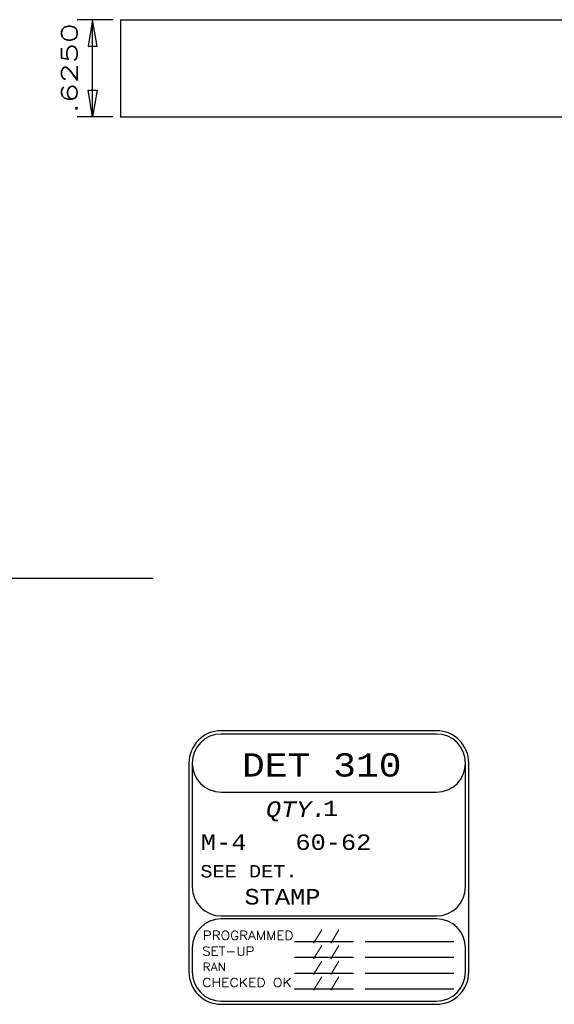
# Model space of a CAD drawing. Header units: inches. Extents: x 3 to 351, y 4 to 271.
# Tile 361 of 530: x 217.73 to 221.18, y 64.44 to 70.79. Entities that reach past the tile are written whole.
import ezdxf
from ezdxf.enums import TextEntityAlignment as Align

# ---------------------------------------------------------------- set-up
doc = ezdxf.new("R2010")
doc.units = ezdxf.units.IN
doc.header["$LTSCALE"] = 0.5
doc.header["$MEASUREMENT"] = 0
doc.layers.add('MFB', color=7, linetype='Continuous')
doc.layers.add('PLOTVIEW1', color=7, linetype='Continuous')
doc.styles.add('VERO0-Simplex', font='simplex_.ttf')
doc.styles.add('VERO10-Courier New', font='couri.ttf')
doc.styles.add('VERO2-Courier New', font='cour.ttf')
doc.styles.add('VERO3-RomanS', font='romans__.ttf')

# ---------------------------------------------------------------- blocks, each defined once
blk = doc.blocks.new('ArrowheadClosed')
at = {"color": 0}
for p, q in [((0, 0), (-1, 0.176)), ((-1, 0.176), (-1, -0.176)), ((-1, -0.176), (0, 0))]:
    blk.add_line(p, q, dxfattribs=at)

msp = doc.modelspace()

# ---------------------------------------------------------------- linework, layer by layer
at = {"layer": 'MFB', "color": 56, "linetype": 'Continuous'}
for p, q in [((218.3328, 70.7855), (218.1027, 70.7855)), ((218.2027, 70.1605), (218.2027, 70.7855)), ((218.3328, 70.1605), (218.1027, 70.1605)), ((214.7917, 67.1874), (218.5917, 67.1874))]:
    msp.add_line(p, q, dxfattribs=at)
at = {"layer": 'MFB', "color": 4, "linetype": 'Continuous'}
for p, q in [((218.3828, 70.7855), (228.8828, 70.7855)), ((218.3828, 70.7855), (218.3828, 70.1605)), ((218.3828, 70.1605), (228.8828, 70.1605))]:
    msp.add_line(p, q, dxfattribs=at)
at = {"layer": 'PLOTVIEW1', "color": 7, "linetype": 'Continuous'}
for p, q in [((220.4192, 66.2052), (219.0317, 66.2052)), ((220.4192, 66.1842), (219.0317, 66.1842)), ((218.8232, 65.9967), (218.8232, 64.6515)), ((218.8442, 65.9967), (218.8442, 65.1998)), ((220.6067, 65.1998), (220.6067, 65.9967)), ((220.6277, 64.6515), (220.6277, 65.9967)), ((219.0317, 65.8092), (220.4192, 65.8092)), ((219.0317, 65.0123), (220.4192, 65.0123)), ((220.4192, 64.9936), (219.0317, 64.9936)), ((219.5033, 64.847), (219.8845, 64.847)), ((219.9602, 64.847), (220.5311, 64.847)), ((218.8442, 64.8061), (218.8442, 64.6515)), ((220.6067, 64.6515), (220.6067, 64.8061)), ((219.5033, 64.7458), (219.8845, 64.7458)), ((219.9602, 64.7458), (220.5311, 64.7458)), ((219.5033, 64.6446), (219.8845, 64.6446)), ((219.9602, 64.6446), (220.5311, 64.6446)), ((219.5033, 64.5434), (219.8845, 64.5434)), ((219.9602, 64.5434), (220.5311, 64.5434)), ((219.0317, 64.464), (220.4192, 64.464)), ((219.0317, 64.443), (220.4192, 64.443))]:
    msp.add_line(p, q, dxfattribs=at)
for centre, radius, start, end in [((219.0317, 65.9967), 0.2085, 90, 180), ((219.0317, 65.9967), 0.1875, 90, 180), ((219.0317, 65.9967), 0.1875, 90, 270), ((220.4192, 65.9967), 0.2085, 0, 90), ((220.4192, 65.9967), 0.1875, 0, 90), ((220.4192, 65.9967), 0.1875, 270, 90), ((219.0317, 65.1998), 0.1875, 180, 270), ((220.4192, 65.1998), 0.1875, 270, 0), ((219.0317, 64.8061), 0.1875, 90, 180), ((220.4192, 64.8061), 0.1875, 0, 90), ((219.0317, 64.6515), 0.2085, 180, 270), ((219.0317, 64.6515), 0.1875, 180, 270), ((220.4192, 64.6515), 0.1875, 270, 0), ((220.4192, 64.6515), 0.2085, 270, 0)]:
    msp.add_arc(centre, radius, start, end, dxfattribs=at)

# ---------------------------------------------------------------- block references
at = {"layer": 'MFB', "color": 56, "linetype": 'Continuous', "xscale": 0.170138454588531, "yscale": 0.170138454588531, "zscale": 0.170138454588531, "rotation": 90}
msp.add_blockref('ArrowheadClosed', (218.2027, 70.7855), dxfattribs=at)
at = {"layer": 'MFB', "color": 56, "linetype": 'Continuous', "extrusion": (0, 0, -1), "xscale": 0.170138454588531, "yscale": 0.170138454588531, "zscale": 0.170138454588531, "rotation": 270}
msp.add_blockref('ArrowheadClosed', (-218.2027, 70.1605), dxfattribs=at)

# ---------------------------------------------------------------- texts
at = {"layer": 'MFB', "color": 230, "linetype": 'Continuous', "style": 'VERO0-Simplex', "width": 1.376302}
msp.add_text('.6250', height=0.1, rotation=90, dxfattribs=at).set_placement((218.1027, 70.183), (218.1027, 70.763), align=Align.FIT)
at = {"layer": 'PLOTVIEW1', "color": 7, "linetype": 'Continuous'}
for s, height, style, width, p, p2 in [('DET 310', 0.15, 'VERO2-Courier New', 0.932229, (219.1658, 65.91), (220.194, 65.91)), ('QTY.', 0.1, 'VERO10-Courier New', 0.932229, (219.3196, 65.6502), (219.7113, 65.6502)), ('1', 0.1, 'VERO2-Courier New', 0.932229, (219.6872, 65.655), (219.7851, 65.655)), ('M-4', 0.1, 'VERO2-Courier New', 0.932229, (218.9004, 65.4373), (219.1942, 65.4373)), ('60-62', 0.1, 'VERO2-Courier New', 0.932229, (219.5098, 65.4373), (219.9994, 65.4373)), ('SEE DET.', 0.08, 'VERO2-Courier New', 0.932229, (218.8971, 65.2599), (219.5238, 65.2599)), ('STAMP', 0.1, 'VERO2-Courier New', 0.932229, (219.1817, 65.0858), (219.6713, 65.0858)), ('PROGRAMMED', 0.05748, 'VERO3-RomanS', 0.998853, (218.9118, 64.8579), (219.4974, 64.8579)), ('/ /', 0.05632, 'VERO3-RomanS', 0.998835, (219.6207, 64.8565), (219.7966, 64.8565)), ('SET-UP', 0.05651, 'VERO3-RomanS', 0.999446, (218.9089, 64.7573), (219.246, 64.7573)), ('/ /', 0.05632, 'VERO3-RomanS', 0.998835, (219.6207, 64.7553), (219.7966, 64.7553)), ('RAN', 0.05162, 'VERO3-RomanS', 0.998942, (218.9117, 64.658), (219.0632, 64.658)), ('/ /', 0.05632, 'VERO3-RomanS', 0.998835, (219.6207, 64.6541), (219.7966, 64.6541)), ('CHECKED OK', 0.05484, 'VERO3-RomanS', 0.99943, (218.9089, 64.5561), (219.486, 64.5561)), ('/ /', 0.05632, 'VERO3-RomanS', 0.998835, (219.6207, 64.5529), (219.7966, 64.5529))]:
    msp.add_text(s, height=height, dxfattribs=dict(at, style=style, width=width)).set_placement(p, p2, align=Align.FIT)

doc.saveas('drawing.dxf')
